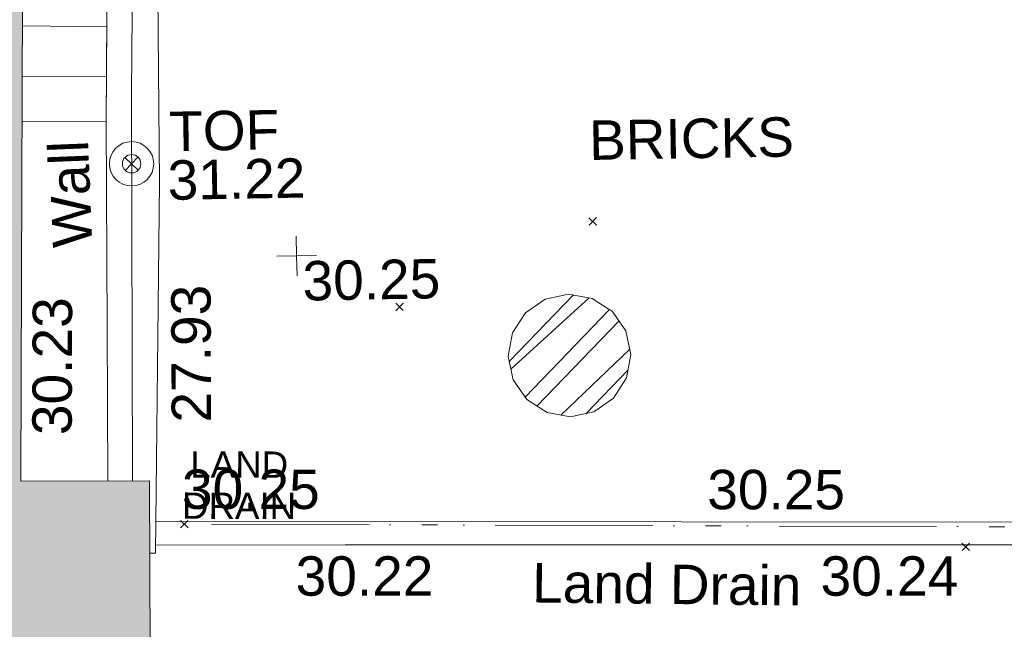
# Model space of a CAD drawing. Header units: millimetres. Extents: x -290717 to 520720, y -88450 to 287762.
# Tile 275 of 381: x 103737 to 113109, y 92898 to 98695. Entities that reach past the tile are written whole.
import ezdxf

# ---------------------------------------------------------------- set-up
doc = ezdxf.new("R2010")
doc.units = ezdxf.units.MM
for name, pattern in [('IMPORT-HIDDEN2 _3_', [4762.5, 3175, -1587.5]), ('IMPORT-UG_DRAINAGE_UNIDENTIFIED_QLB2 _2_', [2700, 1500, -300.0000000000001, 0, -250, 150, -300.0000000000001, 0, -200]), ('IMPORT-UG_ELEC_STREET LIGHTING_QLB2 _2_', [2700, 1500, -300.0000000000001, 0, -250, 150, -300.0000000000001, 0, -200])]:
    doc.linetypes.add(name, pattern=pattern)
for name, color, linetype, lineweight, true_color in [('00__TOPO__TOP_OF_FENCE_SYMBOL', 7, 'Continuous', 9, 0x666666), ('00_UAV_BUILDING_OUTLINE', 5, 'Continuous', 9, 0x0000ff), ('00_UAV_FENCE_2D', 7, 'Continuous', 9, 0x264c2f), ('00_UAV_LAND_DRAIN', 7, 'Continuous', 9, 0xff7f7f), ('00_UAV_LEVEL_SPOT', 7, 'Continuous', 9, 0x666666), ('00_UAV_STEPS', 7, 'Continuous', 9, 0x666666), ('00_UAV_TOP_OF_FENCE', 6, 'Continuous', 9, 0xff00ff), ('00_UAV_WALL', 7, 'Continuous', 9, 0x7c00a5), ('12333-PUM-2D-U-0001-C01 - Rev2_REVIT IMPORT_dwg', 7, 'Continuous', 9, 0x767676), ('A_RHA_Line', 7, 'Continuous', 9, 0x00a600), ('PUM-CHAMBER EXTENTS', 6, 'IMPORT-HIDDEN2 _3_', 9, 0xff00ff), ('PUM-UNIDENTIFIED-QLB2', 150, 'IMPORT-UG_DRAINAGE_UNIDENTIFIED_QLB2 _2_', 9, 0x007fff)]:
    doc.layers.add(name, color=color, linetype=linetype, lineweight=lineweight, true_color=true_color)
for name, color, linetype, lineweight in [('00_UAV_SURVEY_TEXT', 7, 'Continuous', 9), ('A_RHA_Detail', 7, 'Continuous', 9), ('GEN-TEXT', 7, 'Continuous', 9)]:
    doc.layers.add(name, color=color, linetype=linetype, lineweight=lineweight)
doc.styles.add('Arial_1', font='arial.ttf', dxfattribs={"height": 250})
doc.styles.add('Swis721 Lt BT_2', font='swissl.ttf', dxfattribs={"height": 375})

# ---------------------------------------------------------------- blocks, each defined once
blk = doc.blocks.new('12333-PUM-2D-U-0001-C01 - Rev2_REVIT IMPORT_dwg_MSL_Node_LineworkTOF-2077248-Site Location Plan Existing')
at = {"layer": '00__TOPO__TOP_OF_FENCE_SYMBOL', "color": 254, "true_color": 0xcccccc, "flags": 128}
for points in [[(165.3591892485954, 165.3591892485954), (0, 0), (-165.3591892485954, 165.3591892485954)], [(165.3591892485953, -165.3591892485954), (0, 0), (-165.3591892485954, -165.3591892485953)]]:
    blk.add_lwpolyline(points, dxfattribs=at)
at = {"layer": '00__TOPO__TOP_OF_FENCE_SYMBOL', "color": 254, "true_color": 0xcccccc}
for radius in [562.5594001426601, 233.853208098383]:
    blk.add_circle((0, 0), radius, dxfattribs=at)
blk = doc.blocks.new('12333-PUM-2D-U-0001-C01 - Rev2_REVIT IMPORT_dwg_UAV-2077255-Site Location Plan Existing')
at = {"layer": '00_UAV_LEVEL_SPOT', "color": 254, "true_color": 0xcccccc, "flags": 128}
for points in [[(500.0000000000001, 0), (0, 0), (0, 500.0000000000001)], [(0, -500.0000000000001), (0, 0), (-500.0000000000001, 0)]]:
    blk.add_lwpolyline(points, dxfattribs=at)
blk = doc.blocks.new('12333-PUM-2D-U-0001-C01 - Rev2_REVIT IMPORT_dwg_MGS62954_T2_Galway_ITM_3d_Rev1-2077680-Site Location Plan Existing')
at = {"layer": '00_UAV_FENCE_2D', "color": 254, "true_color": 0xcccccc, "flags": 128}
blk.add_lwpolyline([(534008542.002, 725654982.0085), (534008453.8452932, 725651571.7816246), (534008401.8922694, 725647888.5032718)], dxfattribs=at)
at = {"layer": '00_UAV_LAND_DRAIN', "color": 254, "true_color": 0xcccccc, "flags": 128}
for points in [[(534008614.5004117, 725647498.2375755), (534013613.6813722, 725647407.8054882), (534018612.8623326, 725647317.3734008), (534018945.5935, 725647311.3545), (534020326.7588552, 725647307.2514423), (534021447.805236, 725647266.6269177)], [(534021434.6376522, 725647035.1813098), (534020319.109465, 725647072.3051431), (534016435.8919395, 725647140.1381025), (534011436.6775993, 725647227.4655576), (534010412.5935001, 725647245.3545), (534008608.1298394, 725647273.9297246)]]:
    blk.add_lwpolyline(points, dxfattribs=at)
at = {"layer": '00_UAV_STEPS', "color": 254, "true_color": 0xcccccc}
for p, q in [((534007426.6502015, 725652233.6492966), (534008231.4495052, 725652208.7362223)), ((534007416.605197, 725651753.9793624), (534008220.206763, 725651736.0522337))]:
    blk.add_line(p, q, dxfattribs=at)
at = {"layer": '00_UAV_STEPS', "color": 254, "true_color": 0xcccccc, "flags": 128}
blk.add_lwpolyline([(534007476.6914035, 725654623.2211251), (534008288.5971617, 725654611.4224724), (534008210.002, 725651307.0085), (534007407.609086, 725651324.3962957)], dxfattribs=at)
at = {"layer": '00_UAV_WALL', "color": 254, "true_color": 0xcccccc, "flags": 128}
blk.add_lwpolyline([(534008553.6701326, 725647199.9367815), (534008606.002, 725647199.0085001), (534008614.5004117, 725647498.2375755), (534008706.0020001, 725650720.0084999), (534008719.1416758, 725652145.1825906), (534008747.002, 725655167.0085001), (534008302.0019999, 725655175.0085001), (534008288.5971617, 725654611.4224724), (534008269.6704865, 725653815.679213), (534008210.002, 725651307.0085001), (534008183.8305481, 725649356.0457261), (534008164.193379, 725647892.1840208)], dxfattribs=at)
at = {"xscale": 0.375, "yscale": 0.375, "zscale": 0.375}
for name, p in [('12333-PUM-2D-U-0001-C01 - Rev2_REVIT IMPORT_dwg_MSL_Node_LineworkTOF-2077248-Site Location Plan Existing', (534008444.2332942, 725650903.9933355)), ('12333-PUM-2D-U-0001-C01 - Rev2_REVIT IMPORT_dwg_UAV-2077255-Site Location Plan Existing', (534010000, 725650000.0000001))]:
    blk.add_blockref(name, p, dxfattribs=at)
at = {"layer": '00_UAV_BUILDING_OUTLINE', "color": 251, "true_color": 0x666666, "insert": (534007454.0600063, 725648341.4388252), "char_height": 375, "width": 1495.902363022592, "attachment_point": 1, "rotation": 88.80031617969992, "line_spacing_factor": 1.005061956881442, "style": 'Swis721 Lt BT_2'}
blk.add_mtext('30.23', dxfattribs=at)
at = {"layer": '00_UAV_LAND_DRAIN', "color": 251, "true_color": 0x666666, "char_height": 375, "attachment_point": 1, "line_spacing_factor": 1.005061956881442, "style": 'Swis721 Lt BT_2'}
for s, insert, width, rotation in [('30.25', (534008873.4164501, 725647988.8645722), 1495.902363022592, 358.9636678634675), ('30.25', (534013872.5974106, 725647898.4324847), 1495.902363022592, 358.9636678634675), ('30.22', (534009940.6044547, 725647144.6880748), 1495.902363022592, 358.9992455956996), ('Land Drain', (534012192.509483, 725647041.586924), 2963.311347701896, 358.3439379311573), ('30.24', (534014936.0006402, 725647057.4273163), 1495.902363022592, 358.99924559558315)]:
    blk.add_mtext(s, dxfattribs=dict(at, insert=insert, width=width, rotation=rotation))
at = {"layer": '00_UAV_LEVEL_SPOT', "insert": (534010051.8765643, 725649949.1441548), "char_height": 375, "width": 1495.902363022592, "attachment_point": 1, "line_spacing_factor": 1.005061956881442, "style": 'Swis721 Lt BT_2'}
blk.add_mtext('30.25', dxfattribs=at)
at = {"layer": '00_UAV_SURVEY_TEXT', "color": 251, "true_color": 0x666666, "insert": (534012801.8000001, 725651238.6296079), "char_height": 375, "width": 2165.496754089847, "attachment_point": 1, "line_spacing_factor": 1.005061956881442, "style": 'Swis721 Lt BT_2'}
blk.add_mtext('BRICKS', dxfattribs=at)
at = {"layer": '00_UAV_TOP_OF_FENCE', "color": 251, "true_color": 0x666666, "char_height": 375, "attachment_point": 1, "line_spacing_factor": 1.005061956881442, "style": 'Swis721 Lt BT_2'}
for s, insert, width in [('TOF', (534008807.1893694, 725651392.5097922), 1163.479615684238), ('31.22', (534008784.7657276, 725650929.1330874), 1495.902363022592)]:
    blk.add_mtext(s, dxfattribs=dict(at, insert=insert, width=width))
at = {"layer": '00_UAV_WALL', "color": 251, "true_color": 0x666666, "char_height": 375, "attachment_point": 1, "line_spacing_factor": 1.005061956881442, "style": 'Swis721 Lt BT_2'}
for s, insert, width, rotation in [('Wall', (534007682.1120271, 725650113.2260859), 1130.237340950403, 91.33623491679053), ('27.93', (534008782.6825002, 725648435.7073803), 1495.902363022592, 89.23144418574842)]:
    blk.add_mtext(s, dxfattribs=dict(at, insert=insert, width=width, rotation=rotation))
blk = doc.blocks.new('12333-PUM-2D-U-0001-C01 - Rev2_REVIT IMPORT_dwg-1620468-Site Location Plan Existing')
at = {"layer": 'PUM-CHAMBER EXTENTS', "true_color": 0xffaaff}
h = blk.add_hatch(dxfattribs=at)
h.set_pattern_fill('FP_3', color=211, style=0, pattern_type=2)
h.set_pattern_definition([(45, (-533641079.65, -725615854.3560001), (-265.1650429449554, 265.1650429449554), []), (45, (-533640902.873, -725615854.3560001), (-265.1650429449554, 265.1650429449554), [])])
h.paths.add_polyline_path([(371500.7238587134, 32570.55215549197), (371724.1215143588, 32614.98871201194), (371913.5089021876, 32741.53331876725), (372040.0535089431, 32930.92070659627), (372084.490065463, 33154.31836224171), (372040.0535089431, 33377.71601788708), (371913.5089021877, 33567.10340571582), (371724.1215143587, 33693.64801247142), (371500.7238587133, 33738.08456899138), (371277.3262030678, 33693.64801247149), (371087.9388152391, 33567.10340571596), (370961.3942084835, 33377.71601788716), (370916.9576519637, 33154.31836224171), (370961.3942084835, 32930.9207065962), (371087.938815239, 32741.53331876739), (371277.326203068, 32614.98871201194), (371358.6737516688, 32598.8076785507)])
at = {"layer": 'GEN-TEXT', "color": 253, "true_color": 0xaaaaaa}
for p, q in [((371707.994813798, 34389.28848225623), (371778.7054919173, 34459.99916037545)), ((371778.7054919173, 34389.28848225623), (371707.994813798, 34459.99916037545)), ((369854.9948137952, 33608.28848229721), (369925.7054919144, 33678.99916041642)), ((369925.7054919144, 33608.28848229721), (369854.9948137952, 33678.99916041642)), ((367770.99481388, 31579.28848231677), (367841.7054919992, 31649.99916043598)), ((367841.7054919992, 31579.28848231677), (367770.99481388, 31649.99916043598)), ((375203.9948138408, 31233.28848229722), (375274.70549196, 31303.99916041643)), ((375274.70549196, 31233.28848229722), (375203.9948138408, 31303.99916041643))]:
    blk.add_line(p, q, dxfattribs=at)
at = {"layer": 'PUM-CHAMBER EXTENTS', "color": 211, "linetype": 'Continuous', "true_color": 0xffaaff, "flags": 128}
blk.add_lwpolyline([(372084.4900654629, 33154.31836224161), (372040.0535089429, 33377.716017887), (371913.5089021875, 33567.1034057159), (371875.3237616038, 33592.61790092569), (371724.1215143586, 33693.64801247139), (371500.7238587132, 33738.08456899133), (371277.3262030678, 33693.64801247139), (371087.9388152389, 33567.1034057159), (370961.3942084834, 33377.716017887), (370941.2560203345, 33276.47450950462), (370916.9576519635, 33154.31836224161), (370961.3942084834, 32930.92070659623), (371087.9388152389, 32741.53331876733), (371277.3262030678, 32614.98871201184), (371500.7238587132, 32570.5521554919), (371601.1837871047, 32590.53487761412), (371724.1215143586, 32614.98871201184), (371913.5089021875, 32741.53331876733), (372040.0535089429, 32930.92070659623)], close=True, dxfattribs=at)
at = {"layer": 'PUM-UNIDENTIFIED-QLB2', "color": 141, "true_color": 0xaad4ff}
blk.add_line((380364.9318700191, 31355.61119683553), (367806.3501529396, 31614.64382137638), dxfattribs=at)
blk.add_blockref('12333-PUM-2D-U-0001-C01 - Rev2_REVIT IMPORT_dwg_MGS62954_T2_Galway_ITM_3d_Rev1-2077680-Site Location Plan Existing', (-533641079.6498471, -725615854.3561786))
at = {"layer": 'PUM-UNIDENTIFIED-QLB2', "insert": (368341.6779355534, 32297.0391719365), "char_height": 250, "width": 1294.698577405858, "attachment_point": 2, "rotation": 358.81838790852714, "line_spacing_factor": 0.9417779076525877, "style": 'Arial_1'}
blk.add_mtext('LAND\\PDRAIN', dxfattribs=at)

msp = doc.modelspace()

# ---------------------------------------------------------------- hatches: boundary and pattern name
at = {"layer": 'A_RHA_Detail', "true_color": 0xc0c0c0}
h = msp.add_hatch(color=9, dxfattribs=at)
h.paths.add_polyline_path([(-80880.60083898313, -68502.79057078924), (-80400.86592458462, -68483.4150911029), (-80400.86592458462, -62984.64684182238), (-24474.85765180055, -63009.32043784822), (-24456.14471274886, -50840.30023854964), (-36622.55041054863, -50831.65104346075), (-36622.5504104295, -44228.57792609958), (-50959.05265825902, -44213.68205212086), (-50959.05265825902, -42573.78171509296), (-54563.93258049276, -42571.21897729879), (-54565.69773355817, -45054.17447471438), (-92408.82109324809, -45027.27149617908), (-92411.78875845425, -49201.74309219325), (-100061.9988811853, -49201.74309219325), (-100052.221444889, -64852.82557835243), (-86120.90825231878, -64852.82557835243), (-86092.16626519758, -62957.90041523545), (-84861.10047611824, -62957.90041520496), (-84854.79054275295, -68240.10973718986), (-80870.60226895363, -68240.10973718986)])
h.paths.add_polyline_path([(-137238.9269955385, -68461.93840922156), (-132719.7426408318, -68433.06336920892), (-132847.0731201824, -62850.0428228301), (-130454.6837966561, -62916.63108081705), (-130498.2830220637, -61355.8539363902), (-117581.136331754, -61423.42893434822), (-117492.3908565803, -49183.91309186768), (-125136.5200282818, -49178.47881939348), (-125133.5727033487, -45032.61887132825), (-163007.1824077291, -45005.69421944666), (-163007.1824077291, -44090.29634113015), (-163123.8521375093, -44090.21339942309), (-163122.6389897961, -42383.751842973), (-166563.8543420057, -42383.75184295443), (-166565.0349082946, -44044.3982420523), (-193158.4656786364, -44025.49275802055), (-193195.152889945, -62863.6565097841), (-137269.7106414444, -62916.63108078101), (-137254.3708868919, -65679.90523788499)])
h.paths.add_polyline_path([(120310.9497607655, -32334.2823016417), (120312.4652266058, -31610.73011961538), (133451.2244789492, -31638.24899384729), (133469.2230092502, -19717.98315777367), (121295.7536929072, -19692.48606427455), (121319.8434528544, -8190.941560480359), (112277.0825929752, -8172.001674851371), (112263.1769726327, -14811.12345451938), (78285.85310969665, -14739.95861435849), (78292.82277619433, -8167.077575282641), (76545.55099677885, -8163.40371230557), (69355.76844230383, -8152.931592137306), (69353.66597202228, -9156.746357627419), (68372.60878942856, -9154.691552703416), (68372.60878942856, -13705.52853212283), (69333.72334743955, -13707.54156767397), (69325.07112544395, -16249.53369225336), (66623.4489111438, -16249.53369225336), (66619.79243932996, -17995.29925522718), (65989.07757491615, -17995.29925522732), (65985.44262769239, -19730.78799479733), (57152.23993372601, -19712.28702423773), (57127.42535098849, -31559.89461998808), (70277.87165423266, -31587.43801817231), (70277.87165428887, -32271.74147154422), (78263.96947906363, -32285.12944888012), (78266.62669288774, -31019.79372153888), (112335.8856506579, -31091.15111856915), (112335.8856506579, -32317.57330550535), (119781.4233959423, -32333.17321910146)])
h.paths.add_polyline_path([(7503.71740934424, -1791.43926322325), (15482.43097389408, -674.0213230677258), (15484.0826184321, 148.1327206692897), (56188.28042539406, 205.5276654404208), (56155.8432600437, 14338.31663138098), (18016.62665932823, 14236.4814953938), (17967.9025208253, 34313.18372075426), (21727.10644861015, 34324.06926249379), (21708.9097307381, 40608.10218319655), (18009.66447156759, 40608.10218325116), (17995.54603703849, 45483.75063445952), (9770.084212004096, 45420.63294734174), (3966.216019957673, 45443.14492469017), (3984.771235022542, 14176.56786831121), (1023.062455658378, 14176.56786840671), (-276.5134647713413, 14190.52623465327), (-231.6790044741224, 5976.811441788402), (-226.4491536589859, 193.7444677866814), (1220.250839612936, 179.5999159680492), (7477.609307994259, 143.2867556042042), (7488.638446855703, -674.0213230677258)])
h.paths.add_polyline_path([(77755.59663317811, 53.47451145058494), (77729.51881611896, 1699.844979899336), (94464.47132486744, 1659.976083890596), (94606.37913471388, 17991.39023626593), (88810.41901146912, 18015.03260816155), (88799.89418497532, 14436.74271609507), (69413.88950349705, 14457.87738898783), (69377.35724448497, 99.62816357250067), (70760.85642036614, 92.0068082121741)])
h.paths.add_polyline_path([(61252.12079698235, 46453.95617369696), (105774.7348988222, 46472.68783510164), (105768.2642197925, 61852.61234310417), (92285.13876306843, 61852.61234310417), (92308.59670397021, 65784.30757142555), (96107.46680002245, 65767.6044524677), (96059.6808111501, 75209.20847378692), (101084.8427276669, 75071.88872768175), (104988.0046543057, 74765.36560410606), (108403.6894220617, 74363.84089439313), (112009.2703903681, 73787.25420864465), (115645.3524814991, 73049.69667210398), (116890.8108050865, 72761.69136255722), (120208.9929832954, 71893.18353872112), (120865.241739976, 71703.68487155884), (124135.6329505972, 70669.67317909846), (127435.6253142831, 69480.50055823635), (127820.4368655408, 69394.93141813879), (128274.3081769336, 69331.69585757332), (128731.879114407, 69306.66104520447), (129189.9401456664, 69320.00258265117), (129645.2782985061, 69371.62688830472), (130094.6997111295, 69461.17185607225), (130535.0520071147, 69588.00939078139), (130963.2464342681, 69751.2498188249), (131376.279516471, 69949.74812593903), (131771.254123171, 70182.11198906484), (132162.5575600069, 70460.54046602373), (132496.0921582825, 70741.69081117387), (132820.8713676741, 71064.98072578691), (133117.4593294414, 71414.31364276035), (133383.77568926, 71787.23923958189), (133616.5473239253, 72178.53728446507), (133817.1647262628, 72590.54524901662), (133982.6025969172, 73017.89547517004), (134111.7005086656, 73457.59040804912), (134203.5529320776, 73906.545904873), (134257.5155882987, 74361.61286220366), (134272.5462649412, 74819.59931534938), (134250.5259874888, 75277.29281749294), (134189.6227572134, 75731.48297750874), (134090.9274700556, 76178.98397761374), (133955.1324028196, 76616.65691996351), (133783.1900598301, 77041.4318434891), (133576.3064937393, 77450.3292564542), (133335.9328436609, 77840.48103831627), (133063.7551572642, 78209.15055536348), (132761.6825665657, 78553.75185442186), (132431.8338935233, 78871.86780505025), (132076.5227904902, 79161.26705200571), (131698.2415079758, 79419.91966864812), (131299.6434187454, 79646.01139199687), (131093.5942456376, 79746.34209763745), (132146.0467355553, 83110.22226149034), (122787.763295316, 86282.54285521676), (121604.3555410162, 82800.35918872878), (117095.9864226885, 83870.84033788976), (116841.9598400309, 83526.35449576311), (116120.5435466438, 91221.9361197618), (110237.7341284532, 91274.27491024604), (110194.3680786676, 90435.39030217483), (104988.0046543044, 90486.49901569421), (104973.2761846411, 94309.82427956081), (103746.1314668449, 94309.82427962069), (103839.9937121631, 122852.1474272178), (96365.09202303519, 122931.9599471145), (96350.3400238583, 123952.416858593), (104555.5505249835, 123902.1925258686), (104607.3234457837, 120248.5396157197), (125502.5015002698, 120134.193340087), (125662.0200253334, 137657.3796883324), (114479.5865733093, 137699.2256881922), (114382.3062641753, 129149.9458158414), (104644.1590035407, 129187.997507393), (104577.9931702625, 126217.3903165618), (101184.4926405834, 126159.1566967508), (101264.6166812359, 135959.2655565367), (89967.23177303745, 135988.8856164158), (89927.63362986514, 125823.6463181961), (93630.53562299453, 125840.7948842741), (93580.6568888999, 122931.9599471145), (88697.38835373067, 122904.7310127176), (88679.38989541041, 95739.0914377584), (86378.25848993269, 95739.0914377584), (86378.18187189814, 96178.10083375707), (83279.5074328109, 96200.92083330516), (83273.62493422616, 95735.74732136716), (70169.67509616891, 95733.22421950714), (70166.2684274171, 96272.07409350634), (66674.99731291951, 96257.14073659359), (66654.74538556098, 95755.71092140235), (65784.77231076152, 95755.71092140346), (65887.65094981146, 117470.6305650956), (53473.34271625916, 117487.9046429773), (53434.44066306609, 98570.4634906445), (40649.41626913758, 98570.46349066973), (40610.16711556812, 94406.01479082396), (38853.82372865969, 94410.36303444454), (38848.65589191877, 89463.65332732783), (40612.46601909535, 89518.45976927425), (40665.38257359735, 86257.73741131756), (38372.19584673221, 86305.7230928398), (38369.79373532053, 76901.0507917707), (50937.95125076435, 76944.40198877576), (50922.88567283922, 74598.78180893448), (56484.90611318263, 74588.85093774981), (56484.9061131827, 75194.85181998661), (92465.40372273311, 75233.02581663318), (92645.92783659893, 71766.64845097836), (89810.5550181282, 69362.83965827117), (85313.16173971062, 69360.94750424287), (85313.16173971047, 66907.40508090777), (75210.14498260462, 66903.15451592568), (75210.14498260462, 63815.70944554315), (70819.40014306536, 63815.70999204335), (70819.21601502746, 64253.35708063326), (69456.8341568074, 64253.35708063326), (69455.71957374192, 66901.99623168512), (61303.3285675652, 66898.56680686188), (61304.56054652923, 63970.32021231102), (70500.41048205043, 63970.32021223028), (70500.40885431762, 61852.59006210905), (61245.64388480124, 61848.69637492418), (61252.12079698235, 46455.07044720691)])
h.paths.add_polyline_path([(-17153.16561239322, 48569.32684293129), (-17153.16561227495, 60770.38083690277), (-29362.88357762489, 60774.7042869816), (-29362.88357762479, 67399.20394583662), (-43507.25361058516, 67405.01911302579), (-43488.53133082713, 69093.07334179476), (-45766.41866234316, 69109.32868391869), (-45794.34620035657, 67405.01911302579), (-47272.11273197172, 67404.21245453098), (-47272.44887636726, 66454.91798912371), (-86004.56386335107, 66468.6329952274), (-86006.66970790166, 60521.58362724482), (-92662.8772251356, 60521.58362724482), (-92666.53762789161, 50184.35611936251), (-79752.016597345, 50179.78302554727), (-79752.016597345, 48591.49323813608), (-17157.71631240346, 48569.32845421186)])
h.paths.add_polyline_path([(-201056.4185879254, 48628.75479108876), (-138377.9751621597, 48634.64535782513), (-138377.9751621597, 50133.28202330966), (-125467.710581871, 50134.49533928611), (-125468.6909603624, 60566.19036866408), (-132186.8595615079, 60565.86652591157), (-132187.4203588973, 66533.01978768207), (-170643.3098734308, 66805.61809689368), (-170643.3098732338, 67738.78475851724), (-200340.0100486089, 67488.93693767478), (-200348.7175167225, 60827.7802510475), (-201057.5650552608, 60827.71357562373), (-201056.6510294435, 51102.0431337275)])
h.paths.add_polyline_path([(-240051.5126725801, 54769.1949116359), (-239444.4902595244, 54811.10754483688), (-239186.5396225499, 54841.92927608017), (-238764.8191578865, 54940.98166103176), (-238382.4735933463, 55122.46891391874), (-237990.3402229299, 55354.87497237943), (-237269.2031026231, 55936.21514997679), (-237030.2712443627, 56228.66101920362), (-236793.0039600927, 56569.31473977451), (-236554.5880579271, 57004.26389721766), (-236432.7219585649, 57267.46508911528), (-236300.0815274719, 57753.26239002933), (-236250.7285154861, 58017.17885687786), (-236235.6490610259, 58516.21786795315), (-236233.2538430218, 58987.85640057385), (-236213.702979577, 59823.48083772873), (-236363.8287856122, 59820.8603820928), (-236634.0279869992, 60698.06075831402), (-236391.9547756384, 61432.1972634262), (-236225.4740089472, 61435.10319604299), (-236201.6036570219, 62637.68779599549), (-232563.5271750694, 62639.28734435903), (-232563.5271750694, 63049.03842407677), (-232732.1945866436, 63049.15302221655), (-232860.1521278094, 63457.9589027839), (-232731.6068089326, 63914.24862701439), (-232560.8209657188, 63914.24862701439), (-232521.9864006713, 70597.99604498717), (-240628.6947850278, 70598.85496274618), (-240629.7923196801, 72350.98321581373), (-246412.6011213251, 72347.36085937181), (-246412.6011213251, 70616.45923939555), (-254449.5805725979, 70618.60952619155), (-254454.637144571, 70754.06491724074), (-254469.7140363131, 73191.6627625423), (-263883.2532625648, 73267.83063692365), (-263902.4181505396, 68260.74348557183), (-263714.8217520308, 68259.82096576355), (-263552.9672900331, 67819.6543439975), (-263719.0883117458, 67392.20684197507), (-263913.629869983, 67392.20684288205), (-263956.7001914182, 58633.76423459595), (-260181.1963171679, 58611.22607638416), (-260192.3146984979, 56354.25111578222), (-257184.684388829, 56339.46086010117), (-257213.4419958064, 57092.93866025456), (-257338.5163846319, 57093.27331227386), (-257471.0109295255, 57531.7457231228), (-257338.5163845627, 58062.22513700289), (-257203.4956297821, 58064.06881293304), (-257173.5751889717, 58598.54056827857), (-256478.2273617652, 58575.27357918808), (-256478.2273617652, 58788.51859477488), (-256013.0091299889, 58911.92701537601), (-255397.0786589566, 58780.99767608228), (-255397.0786664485, 58595.98242230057), (-243809.8853614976, 58585.92793205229), (-243805.3570672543, 58352.04527760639), (-243740.9394682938, 57884.52572396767), (-243619.083060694, 57421.84877501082), (-243424.3877541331, 56943.65915328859), (-243247.1437899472, 56608.24157716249), (-243003.0710577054, 56249.99021479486), (-242732.2093200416, 55932.75703086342), (-242371.7230179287, 55603.12658814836), (-242141.2551255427, 55424.88676771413), (-241804.9643038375, 55216.88439829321), (-241529.464082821, 55077.02869058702), (-241100.6275144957, 54917.18295005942), (-240836.2134980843, 54840.82833179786), (-240453.4486196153, 54788.6078413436), (-240203.3756532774, 54776.52967577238)])
h.paths.add_polyline_path([(40276.69022620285, 59895.3641775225), (40328.62676026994, 69196.9439153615), (36588.99968782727, 69217.82459101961), (36619.46637569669, 74674.25962431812), (32264.36460075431, 74687.02318924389), (32233.48293864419, 69156.26826309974), (11916.69390488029, 69269.70959690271), (11966.66200108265, 78218.75165977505), (29087.50901742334, 78123.15526811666), (29143.44567202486, 88141.13700481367), (15719.34879623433, 88216.09212957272), (15732.60379610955, 90589.99788900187), (4594.294101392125, 90652.19003492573), (4525.129359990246, 78265.12250452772), (10096.76365550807, 78234.01258734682), (10077.43887221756, 74773.03821913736), (4547.641142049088, 74803.91453678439), (4465.579974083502, 60107.16002351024), (19125.89094757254, 60025.30234268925), (19139.86249371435, 62527.53804648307), (31738.59196305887, 62457.19146407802), (31724.55430855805, 59943.11609818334), (38369.79364222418, 59906.01157297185)])
h.paths.add_polyline_path([(-246083.0241259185, 72334.29150213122), (-246083.0594797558, 72334.30275087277), (-246208.2905500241, 72334.29150213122)])
h.paths.add_polyline_path([(-114575.3004830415, 112178.0758696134), (-114575.3246436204, 112178.0758696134), (-114707.2752166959, 115801.5811617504)])
h.paths.add_polyline_path([(-154699.9178766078, 101760.4080976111), (-114382.0503338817, 101776.0542915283), (-114382.0503338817, 106926.936016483), (-113755.641395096, 106927.1791078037), (-113757.5507412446, 111847.2721532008), (-114431.6837526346, 111847.2721532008), (-114431.8098651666, 112178.075869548), (-114575.3004830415, 112178.0758696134), (-114578.9984943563, 121707.2390834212), (-123056.9849702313, 121707.2390834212), (-123068.8201032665, 156452.7036899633), (-119381.2340625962, 156454.1347343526), (-119381.2340625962, 160165.8603541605), (-115501.031452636, 160167.3661472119), (-115503.3750945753, 166206.5793118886), (-132411.7987151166, 166599.6604729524), (-132411.8243306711, 166665.6603411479), (-135275.0124468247, 166664.5489553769), (-135275.0124468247, 166628.1883102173), (-135911.3205077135, 166628.1944503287), (-135911.3479256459, 166352.1604668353), (-152521.1633846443, 166345.7145607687), (-152518.3680955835, 159142.6836790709), (-150699.3133726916, 159117.9265656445), (-150755.6690356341, 122560.6912032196), (-151059.2005266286, 122560.6912032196), (-151061.0981347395, 121302.4374931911), (-154138.3148337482, 121372.6012653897), (-154138.3148337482, 121865.183451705), (-154704.3888425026, 121867.2611370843), (-154688.5451973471, 119352.3937021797), (-154745.5933227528, 119352.3715636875), (-154745.5763474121, 118722.1532660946), (-160794.1544526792, 118748.744283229), (-160794.1544527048, 119410.5425977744), (-163852.1622693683, 119422.408321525), (-163855.0715294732, 118762.2003111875), (-167568.6765459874, 118778.5256058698), (-166634.6619849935, 124395.1277019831), (-166843.6206842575, 124471.2090400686), (-167568.6765459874, 124707.6250904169), (-168028.2173235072, 124841.3808643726), (-168630.5006276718, 124991.3056740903), (-169238.2056070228, 125117.4693074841), (-169850.3952285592, 125219.6772877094), (-170466.1255403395, 125297.7720169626), (-171089.1102599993, 125351.8553033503), (-171704.4065937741, 125381.1774254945), (-172325.0479971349, 125386.3595015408), (-172782.2248668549, 125374.5832363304), (-173401.7764236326, 125337.4554476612), (-174019.3926983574, 125276.0328036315), (-174634.1213722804, 125190.4100127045), (-175245.0145766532, 125080.7190996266), (-176047.1958093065, 124895.7675261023), (-176665.4852587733, 124724.7228134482), (-177045.3001228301, 124609.1129151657), (-177631.5127793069, 124405.2077276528), (-176665.4852586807, 118818.5158793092), (-177558.9402083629, 118822.4435769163), (-177662.2853368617, 125263.4341236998), (-176365.3912352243, 126542.9270807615), (-159462.2970490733, 126319.9103917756), (-157057.7396790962, 128609.0850976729), (-157060.6673204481, 136153.1661957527), (-158638.8016610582, 137740.2441626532), (-159352.3735831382, 137740.2441626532), (-161634.4140635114, 140201.1078539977), (-168727.9404946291, 140256.8191147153), (-171035.0401162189, 137942.884730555), (-174184.1459014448, 137942.884730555), (-176460.1168228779, 140292.2858551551), (-177341.68569345, 140292.285855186), (-177341.7114445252, 140358.4281613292), (-183428.5803825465, 140356.0660244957), (-185921.6385984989, 137917.4639097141), (-185921.6385985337, 131757.309115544), (-186906.8767412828, 131756.9267734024), (-187725.3914540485, 130809.9989183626), (-187724.0588902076, 127376.1828149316), (-186481.0281350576, 126304.557648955), (-186479.4846755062, 122327.2959175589), (-185176.2828158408, 121059.4673825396), (-180304.1129154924, 121059.4673825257), (-180304.1136492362, 118802.0484409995), (-193555.3706955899, 118802.0484409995), (-193555.3686998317, 133117.8341649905), (-192593.6442938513, 133118.2073819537), (-192593.6442938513, 134200.8158367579), (-192224.6284783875, 134200.9592041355), (-192225.5653014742, 136615.0101267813), (-192595.0012461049, 136615.0101267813), (-192595.4357332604, 137734.4745166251), (-193589.2709668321, 137734.4746851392), (-193589.2685988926, 147474.5705834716), (-193163.2062206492, 147492.8644728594), (-192606.8095195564, 147551.4951472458), (-192359.9383250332, 147589.5931622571), (-192199.8207947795, 147616.5827293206), (-191882.7548926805, 147682.9245600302), (-191568.5380071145, 147761.6632019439), (-191020.2573150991, 147932.4221712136), (-190950.5841382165, 147955.8263236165), (-190647.7999969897, 148070.951423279), (-190349.769078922, 148197.8750093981), (-190056.9509284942, 148336.4013817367), (-189769.7970512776, 148486.316942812), (-189375.4954991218, 148717.2624196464), (-189132.9060261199, 148873.2749095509), (-188867.5421091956, 149059.0543930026), (-188609.6764469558, 149255.1087866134), (-188354.9814056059, 149465.3525772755), (-188079.6339208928, 149713.8792482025), (-187884.9836199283, 149901.8220103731), (-187538.2510284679, 150274.4802367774), (-187446.2998447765, 150378.396083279), (-187241.3270201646, 150629.2310214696), (-187046.3599558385, 150887.9197697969), (-186861.699277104, 151154.0634500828), (-186546.1373636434, 151669.8298752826), (-186524.4196769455, 151707.063245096), (-163675.289831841, 151669.8298752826), (-163687.5843044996, 148134.0767945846), (-157303.6541541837, 148136.4921063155), (-157303.6541541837, 155759.9150161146), (-157557.4317586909, 155765.0384228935), (-157555.9168973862, 166678.0466575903), (-187009.2021991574, 166699.7464767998), (-187013.0952111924, 162054.4009359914), (-188707.1775469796, 162044.5925187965), (-188705.9961893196, 155021.5333641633), (-188737.9999316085, 154650.5326603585), (-188799.0133970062, 154283.1866125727), (-188857.2045401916, 154035.4341107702), (-188966.1106131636, 153679.3368924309), (-189102.6200311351, 153332.8820747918), (-189265.8911677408, 152998.2056672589), (-189454.9174010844, 152677.3710606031), (-189645.2484685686, 152421.322012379), (-189916.9563410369, 152104.2450531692), (-190212.7041973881, 151809.4634871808), (-190530.6686598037, 151538.7947475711), (-190868.889367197, 151293.9075915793), (-191225.2810786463, 151076.3118324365), (-191597.6465194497, 150887.3490190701), (-192092.8415776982, 150682.5621956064), (-192485.2937347, 150569.6612301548), (-192903.8930807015, 150482.2408890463), (-193187.215491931, 150440.8868273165), (-193594.1866364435, 150407.1257787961), (-193594.5953882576, 151459.989522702), (-205369.2399268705, 151455.4201248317), (-205354.452352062, 113350.0822379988), (-207187.1580384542, 113349.3709450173), (-207184.3024929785, 105991.0636522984), (-205312.8709512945, 105991.0636522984), (-205311.2365670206, 101769.6553082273), (-175488.645120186, 101781.2285901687), (-175488.645120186, 110889.6985621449), (-154703.462766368, 110897.5679794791), (-154700.5193329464, 103310.2697088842)])
h.paths.add_polyline_path([(193735.9435692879, 113047.8274775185), (208865.0938716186, 114991.026643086), (208976.1154122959, 114126.6471161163), (216447.8967330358, 115086.3281915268), (216038.7305308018, 118271.970241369), (232648.5073383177, 120405.3421627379), (233425.9936153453, 114352.0734369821), (240632.2017567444, 115277.6440986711), (239854.8412683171, 121329.9334728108), (256406.8682407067, 123455.8879629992), (257091.7572256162, 118089.1198988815), (264572.287122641, 119040.8180953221), (261877.8350554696, 138524.7609215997), (259178.7147038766, 138221.6086023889), (259197.3483654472, 137439.0084132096), (254686.1480587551, 136897.0007613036), (255412.6810205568, 131314.8303174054), (240852.7447965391, 129522.4514055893), (239771.0426540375, 137918.8519126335), (240649.582243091, 138010.1984551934), (240062.3063116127, 142776.6750342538), (239165.7694641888, 142685.0143484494), (237630.9646614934, 151018.3171733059), (266172.8791088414, 154560.7889781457), (271297.187694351, 142612.4006970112), (276531.7397502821, 144861.0987145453), (274941.5029779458, 148527.903728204), (302074.530765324, 160134.9084326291), (300215.9323773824, 164320.1841173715), (301528.161327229, 164907.0997990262), (300405.1237791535, 167477.8916353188), (299016.6944531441, 166945.7181825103), (295626.7488506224, 174518.7544287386), (294333.0289184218, 177537.1551681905), (287288.847594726, 174518.7544287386), (289427.6893504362, 169661.0163464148), (272956.7816584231, 162557.1203578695), (271943.2187786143, 164897.4305293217), (267016.3118217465, 162764.0369715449), (268502.3094164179, 159357.043014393), (265200.4029571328, 157946.4096681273), (226856.4166955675, 153146.7821791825), (227510.3041274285, 148852.0205335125), (228280.9873164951, 141179.0007484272), (227302.3544112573, 141050.2812999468), (227895.3788231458, 136433.1758633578), (228748.5501749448, 136523.8855003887), (229602.307730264, 128023.7667641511), (217691.2359889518, 126493.8999679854), (217642.3600127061, 126874.4332670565), (215138.5007311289, 126552.8357430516), (215194.9980427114, 126112.9650749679), (215015.6132225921, 126089.9247571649), (214840.967257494, 127449.6644606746), (192258.7012018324, 124549.1816390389), (193486.3576426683, 114991.026643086)])
h.paths.add_polyline_path([(-78076.24179098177, 117605.518872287), (-78076.23951907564, 117610.0871212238), (-78070.31812256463, 129485.733079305), (-74723.15926546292, 129478.3852560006), (-74723.15926546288, 125435.7860625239), (-48015.64546089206, 125380.0246061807), (-47996.55031653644, 135872.5822179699), (-61198.159180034, 135901.5630078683), (-74714.72264147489, 135923.5088764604), (-74723.62876031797, 131865.2975510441), (-78070.31812256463, 131872.6421692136), (-78062.97909490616, 149549.768943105), (-58292.26570494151, 149541.5607197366), (-58292.26570494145, 148946.2407608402), (-37707.70924049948, 148937.6946534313), (-37707.70924049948, 159740.0690313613), (-44148.26955758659, 159742.7429641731), (-44148.26955758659, 162961.3319175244), (-49829.95437586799, 162961.3319175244), (-49830.92144141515, 160632.0129326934), (-78494.0902662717, 160643.9130440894), (-78494.0902662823, 161615.1537737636), (-78739.22585210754, 161615.2555472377), (-78691.79195364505, 168187.9195488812), (-90844.5764503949, 168126.8149080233), (-90962.52567696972, 152686.7636278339), (-89064.97866810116, 152685.97582136), (-89079.54115383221, 117610.0871212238), (-78374.80210165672, 117605.6428258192)])
h.paths.add_polyline_path([(69254.82576126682, 129235.9722870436), (69259.97086178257, 136167.7892474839), (86068.0992678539, 136131.0235193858), (86008.66431381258, 164703.3084147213), (58789.63167882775, 164723.5115811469), (58789.63167882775, 170119.2062865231), (54460.16324890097, 170122.4198087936), (54457.21717773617, 166153.2792453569), (47042.21516498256, 166158.7829869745), (47041.10931533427, 164668.9097040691), (39173.27935198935, 164674.7495545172), (39172.83712618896, 164078.9539098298), (17014.87910992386, 164095.400525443), (17002.38841206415, 147267.1142245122), (12659.63471563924, 147267.1142245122), (12653.6008753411, 139137.9291796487), (17031.41608901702, 139134.6797717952), (17024.58791744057, 129935.3194463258), (39191.34773726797, 129918.8662983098), (39191.34773726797, 129258.2867272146), (69014.0340609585, 129236.1510132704)])
h.paths.add_polyline_path([(39265.62356917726, 139467.8223435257), (33050.91021530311, 139484.1586867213), (33087.56357182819, 153427.9220784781), (39277.60130890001, 153411.6505991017), (39277.60130890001, 152830.3127277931), (43058.29603858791, 152820.3745823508), (43024.83899408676, 140092.5601633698), (39267.2657899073, 140092.5601633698)])
h.paths.add_polyline_path([(1979.548949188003, 189123.2414339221), (18699.10403225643, 189180.0465563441), (18678.46874727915, 195253.6675675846), (24349.02704558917, 195272.9334349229), (24334.96888369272, 199550.7690689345), (28829.78348971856, 199566.0403168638), (28798.35772162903, 208815.6446465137), (24334.94961552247, 208806.1514042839), (24333.90624838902, 209113.2475694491), (16811.59093053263, 209087.6902915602), (16806.58456496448, 208843.590909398), (6772.293057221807, 208809.4991440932), (6797.166076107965, 201488.5780549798), (-8471.058649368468, 201436.7038403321), (-8471.058649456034, 200429.0172029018), (-11856.09020773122, 200417.5164702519), (-11823.72827012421, 190892.3684139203), (-7614.729360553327, 190904.9356358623), (-7614.729360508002, 190170.8290169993), (-4608.619189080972, 190169.2993656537), (-4608.238782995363, 190916.8832264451), (1973.379031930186, 190939.2444093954), (1977.122761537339, 189837.3456606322)])
h.paths.add_polyline_path([(-20506.2213294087, 190640.028646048), (-20122.28942212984, 206347.1214480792), (-41550.34215554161, 207015.255795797), (-41462.26177905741, 210449.6195896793), (-31391.41053375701, 210152.0276719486), (-31078.64493158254, 223862.574366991), (-44305.08575746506, 224230.797228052), (-44490.79956595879, 211865.5542346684), (-47510.12209651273, 211942.9901386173), (-47722.57925074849, 203659.0205615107), (-47076.06680551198, 203635.3001466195), (-47175.4684425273, 199531.9403872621), (-46801.21126120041, 199520.4703265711), (-46873.68175963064, 195478.589946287), (-44600.40472249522, 195425.25597799), (-44685.88459510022, 192243.2795180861), (-38073.99929110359, 192135.6564361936), (-38104.39995468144, 191126.9722513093), (-21537.79264469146, 190668.5723413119)])
h.paths.add_polyline_path([(16801.02360974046, 195961.5001375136), (9656.615133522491, 196015.1086064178), (9643.83815057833, 199513.9922857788), (11631.77992465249, 199485.8321209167), (11631.79209405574, 203322.2460457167), (16806.58456511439, 203391.4855727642), (16801.04077099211, 195984.4293109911)])
h.paths.add_polyline_path([(122084.9263243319, 200536.2570557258), (122088.180516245, 206386.1947929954), (125211.1061637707, 206386.1947929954), (125211.1162733, 206645.8932838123), (126202.709897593, 206645.8932838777), (126203.0204768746, 207041.0477229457), (130401.4034740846, 206979.0758390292), (130444.269112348, 209883.2802976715), (126202.8383602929, 209945.883203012), (126203.0204768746, 214624.1281189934), (127364.7919503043, 214624.1281189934), (127365.2106673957, 225380.2058570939), (126159.8599207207, 225380.2527798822), (126207.4133336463, 241475.3410923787), (119482.541129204, 241495.8747302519), (119479.204156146, 246182.0096278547), (109943.9121324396, 246175.219673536), (109953.2702600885, 233033.3814297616), (115000.5285021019, 233033.3814296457), (114999.5792924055, 208653.4991933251), (112026.3032629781, 208653.4991933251), (112024.3519988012, 200538.6764491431), (122024.6079402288, 200536.271559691)])
h.paths.add_polyline_path([(30087.05071628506, 200986.75440713), (38030.67179073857, 201028.6865661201), (38030.67179073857, 202922.9731661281), (38109.89531489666, 202923.3913649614), (38067.25569093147, 208827.6066631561), (38013.35839375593, 208827.667223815), (38012.38630312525, 209012.5383931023), (30044.90685988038, 208970.4802974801), (30060.65944993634, 205986.3119354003)])
h.paths.add_polyline_path([(195986.2599411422, 205661.5722736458), (202896.8751332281, 206052.0074670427), (202676.886254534, 209945.7611691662), (195766.2710618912, 209555.325975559)])
h.paths.add_polyline_path([(-91652.40581580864, 206392.6172135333), (-79454.24421187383, 206432.5105635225), (-79629.29258199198, 238245.6998510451), (-68904.21147484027, 238215.095164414), (-68918.56040493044, 246314.0782553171), (-68756.515268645, 246312.9061543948), (-68755.20581930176, 246638.9786699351), (-79620.07671794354, 246651.3624133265), (-79606.5628449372, 247343.5411849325), (-82154.50636787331, 247318.0695596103), (-82154.50636787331, 247488.1275895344), (-91640.64698348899, 247472.5371040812), (-91638.72040628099, 246846.4753752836), (-131470.3702759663, 246641.42150215), (-131470.3702759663, 250159.5419305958), (-142857.1087886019, 250176.7939677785), (-142864.0554935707, 246220.0701029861), (-165118.8027587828, 246272.3986783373), (-165040.0492656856, 253907.936045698), (-178677.4727934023, 253929.5079730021), (-178699.5521575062, 238176.7234097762), (-138599.3373496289, 238209.4781454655), (-138548.4479938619, 206627.5237025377), (-126646.6702863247, 206572.2299428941), (-126666.6805510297, 234825.8818836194), (-124962.7180531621, 234825.9534805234), (-124969.0241559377, 234688.4891474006), (-91595.61129713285, 234664.3133306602), (-91650.87307429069, 207155.5994723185)])
h.paths.add_polyline_path([(142123.7078306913, 209113.5383730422), (152768.4446292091, 209127.3137315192), (152745.2992288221, 227012.6338093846), (142100.5623961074, 226998.8584508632), (142121.8067345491, 210582.5602414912)])
h.paths.add_polyline_path([(168998.8561285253, 209274.9592350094), (169026.8416078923, 226860.3446541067), (161686.6780313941, 226876.6646907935), (161647.6783165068, 209291.3037608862), (168846.6177107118, 209275.2977201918)])
h.paths.add_polyline_path([(49761.46820716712, 218476.567809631), (49794.00484362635, 223316.1680811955), (41274.07755979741, 223363.4010619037), (41273.58999769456, 223290.879563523), (32187.30576793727, 223351.9666549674), (32202.10532416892, 225553.2987455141), (20081.8372469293, 225634.7833114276), (20035.26675877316, 218707.7438838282), (31566.33951793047, 218630.2204926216), (31566.12891728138, 218598.8950898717), (49547.01686615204, 218478.0095661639)])
h.paths.add_polyline_path([(162361.9830851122, 234154.0520866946), (162366.6425722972, 241589.9129272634), (135261.1026964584, 241630.986197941), (135249.0888707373, 234197.8735112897), (160249.0277027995, 234157.467167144)])
h.paths.add_polyline_path([(176458.8604388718, 246709.572470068), (176516.248447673, 252173.1529805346), (168884.2833866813, 252253.3171281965), (168934.8652923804, 257068.9279575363), (164355.0504715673, 257117.0331241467), (164296.1746742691, 251511.8088120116), (164416.8965511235, 251510.5407811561), (164367.8024342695, 246836.5737543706), (172300.1975056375, 246753.2539686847)])

# ---------------------------------------------------------------- linework, layer by layer
at = {"layer": 'A_RHA_Line', "color": 7}
for p, q in [((103752.8653969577, 96239.58283248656), (103770.2910598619, 101239.5518025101)), ((103746.1314669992, 94307.40728314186), (103752.8653969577, 96239.58283248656)), ((104973.2761846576, 94309.8242795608), (103746.1314669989, 94307.40728314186)), ((104980.3668663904, 92469.17257549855), (104973.2761846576, 94309.8242795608))]:
    msp.add_line(p, q, dxfattribs=at)

# ---------------------------------------------------------------- block references
at = {"layer": '12333-PUM-2D-U-0001-C01 - Rev2_REVIT IMPORT_dwg', "color": 254, "linetype": 'IMPORT-UG_ELEC_STREET LIGHTING_QLB2 _2_', "true_color": 0xffd4d4, "rotation": 0.9999999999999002}
msp.add_blockref('12333-PUM-2D-U-0001-C01 - Rev2_REVIT IMPORT_dwg-1620468-Site Location Plan Existing', (-261895.0770586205, 55869.5817132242), dxfattribs=at)

doc.saveas('drawing.dxf')
